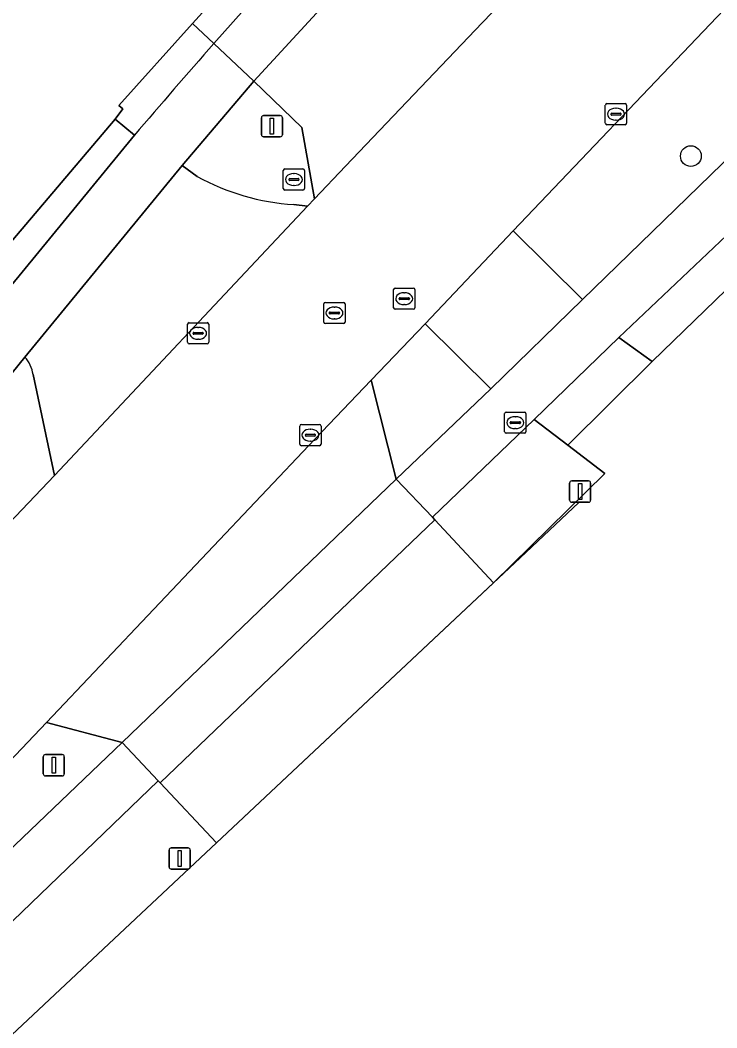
# Model space of a CAD drawing. Extents: x 156141 to 158132, y 385651 to 388333.
# Drawn here: x 156888.65 to 156921.47, y 387181.76 to 387229.22 of the extents above; entities that cross this region are included whole.
import ezdxf

# ---------------------------------------------------------------- set-up
doc = ezdxf.new("R2010")
doc.units = 0
for name, color, linetype in [('IMGEO_Berm_groen', 7, 'Continuous'), ('IMGEO_Boom', 7, 'Continuous'), ('IMGEO_Erf', 7, 'Continuous'), ('IMGEO_Fietspad_gesloten', 7, 'Continuous'), ('IMGEO_Fietspad_open', 7, 'Continuous'), ('IMGEO_Groenvoorziening', 7, 'Continuous'), ('IMGEO_Hek', 7, 'Continuous'), ('IMGEO_Kolk', 7, 'Continuous'), ('IMGEO_Lichtmast', 7, 'Continuous'), ('IMGEO_Rijbaan_lokaal_gesloten', 7, 'Continuous'), ('IMGEO_Rijbaan_lokaal_open', 7, 'Continuous'), ('IMGEO_Rioolput', 7, 'Continuous'), ('IMGEO_Verkeersbordpaal', 7, 'Continuous'), ('IMGEO_Voetpad_open', 7, 'Continuous')]:
    doc.layers.add(name, color=color, linetype=linetype)

msp = doc.modelspace()

# ---------------------------------------------------------------- linework, layer by layer
at = {"layer": 'IMGEO_Berm_groen'}
for points in [[(156938.979, 387248.204), (156930.223, 387238.975), (156930.437, 387238.77), (156911.876, 387219.298), (156915.149, 387216.065), (156939.848, 387240.067)], [(156899.657, 387226.346), (156896.278, 387222.376), (156896.992, 387221.858)], [(156901.541, 387220.528), (156902.19, 387220.458), (156902.515, 387220.799), (156901.919, 387224.164), (156899.657, 387226.346)], [(156888.871, 387213.348), (156878.427, 387200.445)], [(156882.613, 387199.735), (156890.27, 387207.768), (156889.258, 387212.529)], [(156879.382, 387181.758), (156893.461, 387195.196), (156889.893, 387196.135), (156888.138, 387194.282)], [(156897.9, 387190.476), (156895.251, 387193.292), (156895.156, 387193.393), (156881.03, 387179.816)], [(156868.887, 387168.89), (156850.367, 387152.82), (156845.991, 387148.989), (156831.778, 387136.631), (156835.086, 387132.811), (156851.666, 387147.134), (156897.9, 387190.476)]]:
    msp.add_lwpolyline(points, dxfattribs=at)
msp.add_lwpolyline([(156910.82, 387211.85), (156907.737, 387214.919), (156905.187, 387212.255), (156906.366, 387207.602)], close=True, dxfattribs=at)
for centre, radius, start, end in [((156902.262, 387231.437), 10.933, 241.1843, 266.2208), ((156887.754, 387212.319), 1.519, 7.9399, 42.6442)]:
    msp.add_arc(centre, radius, start, end, dxfattribs=at)
at = {"layer": 'IMGEO_Boom'}
msp.add_circle((156920.246, 387222.815), 0.489, dxfattribs=at)
at = {"layer": 'IMGEO_Erf'}
for points in [[(156873.186, 387200.583), (156885.747, 387215.869), (156893.124, 387224.546), (156893.489, 387225.043), (156893.292, 387225.201), (156896.771, 387229.052), (156901.471, 387234.246), (156902.901, 387235.828), (156933.171, 387269.321), (156932.23, 387270.289), (156921.587, 387281.238), (156915.865, 387288.761), (156908.089, 387303.369), (156905.42, 387307.278), (156895.183, 387318.713)], [(156946.157, 387239.942), (156941.498, 387235.541), (156930.882, 387225.197), (156918.427, 387213.133), (156914.456, 387209.198), (156916.194, 387207.87), (156910.944, 387202.719), (156897.9, 387190.476), (156851.666, 387147.134), (156835.086, 387132.811), (156827.432, 387126.2), (156782.425, 387087.321), (156771.738, 387078.098), (156736.875, 387048.012), (156736.673, 387047.84), (156732.342, 387044.151), (156710.252, 387025.336)]]:
    msp.add_lwpolyline(points, dxfattribs=at)
at = {"layer": 'IMGEO_Fietspad_gesloten'}
msp.add_lwpolyline([(156944.662, 387241.089), (156942.815, 387242.786), (156942.686, 387242.886), (156939.848, 387240.067), (156915.149, 387216.065), (156910.82, 387211.85), (156906.366, 387207.602), (156908.069, 387205.804), (156912.867, 387210.415), (156916.847, 387214.277), (156929.678, 387226.421)], close=True, dxfattribs=at)
for points in [[(156878.427, 387200.445), (156888.871, 387213.348), (156896.278, 387222.376), (156899.657, 387226.346), (156897.771, 387228.115)], [(156894.031, 387223.795), (156886.802, 387214.994), (156876.52, 387202.314)], [(156881.03, 387179.816), (156895.156, 387193.393), (156893.461, 387195.196), (156879.382, 387181.758)]]:
    msp.add_lwpolyline(points, dxfattribs=at)
msp.add_arc((157262.899, 386908.23), 485.432, 138.77871, 139.45314, dxfattribs=at)
at = {"layer": 'IMGEO_Fietspad_open'}
for points in [[(156904.446, 387231.549), (156902.453, 387233.379), (156897.771, 387228.115), (156899.657, 387226.346)], [(156906.366, 387207.602), (156893.461, 387195.196), (156895.156, 387193.393), (156895.251, 387193.292), (156908.185, 387205.681), (156908.069, 387205.804)]]:
    msp.add_lwpolyline(points, close=True, dxfattribs=at)
at = {"layer": 'IMGEO_Groenvoorziening'}
msp.add_lwpolyline([(156897.771, 387228.115), (156896.771, 387229.052), (156893.292, 387225.201), (156893.489, 387225.043), (156893.124, 387224.546), (156894.031, 387223.795)], dxfattribs=at)
msp.add_lwpolyline([(156916.194, 387207.87), (156914.456, 387209.198), (156912.867, 387210.415), (156908.069, 387205.804), (156908.185, 387205.681), (156910.944, 387202.719)], close=True, dxfattribs=at)
msp.add_arc((157262.899, 386908.23), 485.432, 138.77871, 139.45314, dxfattribs=at)
at = {"layer": 'IMGEO_Hek'}
for points in [[(156896.771, 387229.052), (156901.471, 387234.246)], [(156896.771, 387229.052), (156893.292, 387225.201)], [(156893.292, 387225.201), (156893.489, 387225.043)], [(156914.966, 387206.493), (156912.198, 387203.895)], [(156912.198, 387203.895), (156897.9, 387190.476)], [(156897.9, 387190.476), (156851.666, 387147.134)]]:
    msp.add_lwpolyline(points, dxfattribs=at)
at = {"layer": 'IMGEO_Kolk'}
for p, q in [((156916.217, 387224.362), (156916.217, 387225.214)), ((156916.292, 387225.288), (156917.144, 387225.288)), ((156917.218, 387225.214), (156917.218, 387224.362)), ((156916.476, 387224.782), (156916.476, 387224.794)), ((156916.914, 387224.745), (156916.516, 387224.745)), ((156916.519, 387224.831), (156916.917, 387224.831)), ((156916.705, 387225.068), (156916.73, 387225.068)), ((156916.96, 387224.794), (156916.96, 387224.782)), ((156917.144, 387224.288), (156916.292, 387224.288)), ((156916.728, 387224.508), (156916.703, 387224.508)), ((156896.535, 387214.043), (156896.535, 387214.895)), ((156896.61, 387214.969), (156897.462, 387214.969)), ((156897.023, 387214.749), (156897.048, 387214.749)), ((156897.536, 387214.895), (156897.536, 387214.043)), ((156896.794, 387214.463), (156896.794, 387214.475)), ((156897.232, 387214.426), (156896.834, 387214.426)), ((156896.837, 387214.512), (156897.235, 387214.512)), ((156897.278, 387214.475), (156897.278, 387214.463)), ((156897.462, 387213.969), (156896.61, 387213.969)), ((156897.046, 387214.189), (156897.021, 387214.189)), ((156901.824, 387209.246), (156901.824, 387210.098)), ((156901.899, 387210.172), (156902.751, 387210.172)), ((156902.825, 387210.098), (156902.825, 387209.246)), ((156902.083, 387209.666), (156902.083, 387209.678)), ((156902.521, 387209.629), (156902.123, 387209.629)), ((156902.126, 387209.715), (156902.524, 387209.715)), ((156902.312, 387209.952), (156902.337, 387209.952)), ((156902.567, 387209.678), (156902.567, 387209.666)), ((156902.751, 387209.172), (156901.899, 387209.172)), ((156902.335, 387209.392), (156902.31, 387209.392))]:
    msp.add_line(p, q, dxfattribs=at)
for points in [[(156916.217, 387224.362), (156916.217, 387225.214)], [(156916.292, 387225.288), (156917.144, 387225.288)], [(156917.218, 387225.214), (156917.218, 387224.362)], [(156917.144, 387224.288), (156916.292, 387224.288)], [(156896.535, 387214.043), (156896.535, 387214.895)], [(156896.61, 387214.969), (156897.462, 387214.969)], [(156897.536, 387214.895), (156897.536, 387214.043)], [(156897.462, 387213.969), (156896.61, 387213.969)], [(156901.824, 387209.246), (156901.824, 387210.098)], [(156901.899, 387210.172), (156902.751, 387210.172)], [(156902.825, 387210.098), (156902.825, 387209.246)], [(156902.751, 387209.172), (156901.899, 387209.172)]]:
    msp.add_lwpolyline(points, dxfattribs=at)
for centre, radius, start, end in [((156916.294, 387225.212), 0.0765, 91.552, 178.448), ((156916.294, 387225.212), 0.0765, 91.552, 178.448), ((156917.142, 387225.212), 0.0765, 1.552, 88.448), ((156917.142, 387225.212), 0.0765, 1.552, 88.448), ((156916.516, 387224.791), 0.0403, 85.8775, 175.7526), ((156916.513, 387224.781), 0.0366, 178.938, 274.7102), ((156916.917, 387224.788), 0.043, 264.8664, 352.4533), ((156916.921, 387224.793), 0.0386, 1.7309, 96.639), ((156916.294, 387224.364), 0.0765, 181.552, 268.448), ((156916.294, 387224.364), 0.0765, 181.552, 268.448), ((156917.142, 387224.364), 0.0765, 271.552, 358.448), ((156917.142, 387224.364), 0.0765, 271.552, 358.448), ((156896.612, 387214.893), 0.0765, 91.552, 178.448), ((156896.612, 387214.893), 0.0765, 91.552, 178.448), ((156897.46, 387214.893), 0.0765, 1.552, 88.448), ((156897.46, 387214.893), 0.0765, 1.552, 88.448), ((156896.834, 387214.472), 0.0403, 85.8775, 175.7526), ((156896.831, 387214.462), 0.0366, 178.938, 274.7102), ((156897.235, 387214.469), 0.043, 264.8664, 352.4533), ((156897.239, 387214.474), 0.0386, 1.7309, 96.639), ((156896.612, 387214.045), 0.0765, 181.552, 268.448), ((156896.612, 387214.045), 0.0765, 181.552, 268.448), ((156897.46, 387214.045), 0.0765, 271.552, 358.448), ((156897.46, 387214.045), 0.0765, 271.552, 358.448), ((156901.901, 387210.096), 0.0765, 91.552, 178.448), ((156901.901, 387210.096), 0.0765, 91.552, 178.448), ((156902.749, 387210.096), 0.0765, 1.552, 88.448), ((156902.749, 387210.096), 0.0765, 1.552, 88.448), ((156902.123, 387209.675), 0.0403, 85.8775, 175.7526), ((156902.12, 387209.665), 0.0366, 178.938, 274.7102), ((156902.524, 387209.672), 0.043, 264.8664, 352.4533), ((156902.528, 387209.677), 0.0386, 1.7309, 96.639), ((156901.901, 387209.248), 0.0765, 181.552, 268.448), ((156901.901, 387209.248), 0.0765, 181.552, 268.448), ((156902.749, 387209.248), 0.0765, 271.552, 358.448), ((156902.749, 387209.248), 0.0765, 271.552, 358.448)]:
    msp.add_arc(centre, radius, start, end, dxfattribs=at)
for centre, major_axis, ratio, start_param, end_param in [((156916.704, 387224.788), (-0.387, 0.002), 0.722429, 4.712389, 7.853982), ((156916.729, 387224.788), (-0.39, 0.002), 0.717154, 1.570796, 4.712389), ((156897.022, 387214.469), (-0.387, 0.002), 0.722429, 4.712389, 7.853982), ((156897.047, 387214.469), (-0.39, 0.002), 0.717154, 1.570796, 4.712389), ((156902.311, 387209.672), (-0.387, 0.002), 0.722429, 4.712389, 7.853982), ((156902.336, 387209.672), (-0.39, 0.002), 0.717154, 1.570796, 4.712389)]:
    msp.add_ellipse(centre, major_axis=major_axis, ratio=ratio, start_param=start_param, end_param=end_param, dxfattribs=at)
at = {"layer": 'IMGEO_Lichtmast'}
for p, q in [((156900.116, 387224.723), (156900.906, 387224.723)), ((156900.906, 387224.723), (156900.116, 387224.723)), ((156900.016, 387223.823), (156900.016, 387224.623)), ((156900.016, 387224.623), (156900.016, 387223.823)), ((156901.006, 387224.623), (156901.006, 387223.823)), ((156901.006, 387223.823), (156901.006, 387224.623)), ((156900.906, 387223.723), (156900.116, 387223.723)), ((156900.116, 387223.723), (156900.906, 387223.723)), ((156889.742, 387193.724), (156889.742, 387194.524)), ((156889.742, 387194.524), (156889.742, 387193.724)), ((156889.842, 387194.624), (156890.632, 387194.624)), ((156890.632, 387194.624), (156889.842, 387194.624)), ((156890.732, 387194.524), (156890.732, 387193.724)), ((156890.732, 387193.724), (156890.732, 387194.524)), ((156890.632, 387193.624), (156889.842, 387193.624)), ((156889.842, 387193.624), (156890.632, 387193.624))]:
    msp.add_line(p, q, dxfattribs=at)
for points in [[(156900.436, 387224.598), (156900.586, 387224.598), (156900.586, 387223.848), (156900.436, 387223.848), (156900.436, 387224.598)], [(156890.162, 387194.499), (156890.312, 387194.499), (156890.312, 387193.749), (156890.162, 387193.749), (156890.162, 387194.499)]]:
    msp.add_lwpolyline(points, dxfattribs=at)
for centre, start, end in [((156900.116, 387224.623), 90, 180), ((156900.116, 387224.623), 90, 180), ((156900.906, 387224.623), 0, 90), ((156900.906, 387224.623), 360, 90), ((156900.116, 387223.823), 180, 270), ((156900.116, 387223.823), 180, 270), ((156900.906, 387223.823), 270, 0), ((156900.906, 387223.823), 270, 0), ((156889.842, 387194.524), 90, 180), ((156889.842, 387194.524), 90, 180), ((156890.632, 387194.524), 0, 90), ((156890.632, 387194.524), 360, 90), ((156889.842, 387193.724), 180, 270), ((156889.842, 387193.724), 180, 270), ((156890.632, 387193.724), 270, 0), ((156890.632, 387193.724), 270, 0)]:
    msp.add_arc(centre, 0.1, start, end, dxfattribs=at)
at = {"layer": 'IMGEO_Rijbaan_lokaal_gesloten'}
for points in [[(156888.138, 387194.282), (156889.893, 387196.135), (156902.526, 387209.476), (156905.187, 387212.255), (156907.737, 387214.919), (156911.876, 387219.298), (156930.437, 387238.77), (156930.223, 387238.975), (156938.979, 387248.204), (156934, 387253.346), (156930.798, 387250), (156925.047, 387243.989), (156924.829, 387244.202), (156913.363, 387232.176), (156912.298, 387231.059), (156910.423, 387229.092), (156903.978, 387222.333), (156902.515, 387220.799), (156902.19, 387220.458), (156890.27, 387207.768), (156882.613, 387199.735)], [(156896.992, 387221.858), (156896.278, 387222.376), (156888.871, 387213.348)], [(156889.258, 387212.529), (156890.27, 387207.768), (156902.19, 387220.458)], [(156902.19, 387220.458), (156901.541, 387220.528)]]:
    msp.add_lwpolyline(points, dxfattribs=at)
for centre, radius, start, end in [((156902.262, 387231.437), 10.933, 241.1843, 266.2208), ((156887.754, 387212.319), 1.519, 7.9399, 42.6442)]:
    msp.add_arc(centre, radius, start, end, dxfattribs=at)
at = {"layer": 'IMGEO_Rijbaan_lokaal_open'}
for points in [[(156902.453, 387233.379), (156903.941, 387234.99), (156902.901, 387235.828), (156901.471, 387234.246), (156896.771, 387229.052), (156897.771, 387228.115)], [(156912.298, 387231.059), (156906.127, 387233.37), (156904.446, 387231.549), (156899.657, 387226.346), (156901.919, 387224.164), (156902.515, 387220.799), (156903.978, 387222.333), (156910.423, 387229.092)], [(156886.802, 387214.994), (156894.031, 387223.795), (156893.124, 387224.546), (156885.747, 387215.869)], [(156889.893, 387196.135), (156893.461, 387195.196), (156906.366, 387207.602), (156905.187, 387212.255), (156902.526, 387209.476)], [(156910.944, 387202.719), (156908.185, 387205.681), (156895.251, 387193.292), (156897.9, 387190.476)]]:
    msp.add_lwpolyline(points, close=True, dxfattribs=at)
at = {"layer": 'IMGEO_Rioolput'}
for p, q in [((156901.046, 387221.285), (156901.046, 387222.137)), ((156901.121, 387222.211), (156901.973, 387222.211)), ((156901.534, 387221.991), (156901.559, 387221.991)), ((156902.047, 387222.137), (156902.047, 387221.285)), ((156901.305, 387221.705), (156901.305, 387221.717)), ((156901.743, 387221.668), (156901.345, 387221.668)), ((156901.348, 387221.754), (156901.746, 387221.754)), ((156901.557, 387221.431), (156901.532, 387221.431)), ((156901.789, 387221.717), (156901.789, 387221.705)), ((156901.973, 387221.211), (156901.121, 387221.211)), ((156906.243, 387215.675), (156906.243, 387216.527)), ((156906.318, 387216.601), (156907.17, 387216.601)), ((156906.731, 387216.381), (156906.756, 387216.381)), ((156907.244, 387216.527), (156907.244, 387215.675)), ((156902.956, 387214.999), (156902.956, 387215.851)), ((156903.031, 387215.925), (156903.883, 387215.925)), ((156903.444, 387215.705), (156903.469, 387215.705)), ((156903.957, 387215.851), (156903.957, 387214.999)), ((156906.502, 387216.095), (156906.502, 387216.107)), ((156906.94, 387216.058), (156906.542, 387216.058)), ((156906.545, 387216.144), (156906.943, 387216.144)), ((156906.754, 387215.821), (156906.729, 387215.821)), ((156906.986, 387216.107), (156906.986, 387216.095)), ((156903.215, 387215.419), (156903.215, 387215.431)), ((156903.653, 387215.382), (156903.255, 387215.382)), ((156903.258, 387215.468), (156903.656, 387215.468)), ((156903.699, 387215.431), (156903.699, 387215.419)), ((156907.17, 387215.601), (156906.318, 387215.601)), ((156903.883, 387214.925), (156903.031, 387214.925)), ((156903.467, 387215.145), (156903.442, 387215.145)), ((156911.475, 387209.834), (156911.475, 387210.686)), ((156911.55, 387210.76), (156912.402, 387210.76)), ((156911.963, 387210.54), (156911.988, 387210.54)), ((156912.476, 387210.686), (156912.476, 387209.834)), ((156911.734, 387210.254), (156911.734, 387210.266)), ((156912.172, 387210.217), (156911.774, 387210.217)), ((156911.777, 387210.303), (156912.175, 387210.303)), ((156912.218, 387210.266), (156912.218, 387210.254)), ((156912.402, 387209.76), (156911.55, 387209.76)), ((156911.986, 387209.98), (156911.961, 387209.98))]:
    msp.add_line(p, q, dxfattribs=at)
for points in [[(156901.046, 387221.285), (156901.046, 387222.137)], [(156901.121, 387222.211), (156901.973, 387222.211)], [(156902.047, 387222.137), (156902.047, 387221.285)], [(156901.973, 387221.211), (156901.121, 387221.211)], [(156906.243, 387215.675), (156906.243, 387216.527)], [(156906.318, 387216.601), (156907.17, 387216.601)], [(156907.244, 387216.527), (156907.244, 387215.675)], [(156902.956, 387214.999), (156902.956, 387215.851)], [(156903.031, 387215.925), (156903.883, 387215.925)], [(156903.957, 387215.851), (156903.957, 387214.999)], [(156907.17, 387215.601), (156906.318, 387215.601)], [(156903.883, 387214.925), (156903.031, 387214.925)], [(156911.475, 387209.834), (156911.475, 387210.686)], [(156911.55, 387210.76), (156912.402, 387210.76)], [(156912.476, 387210.686), (156912.476, 387209.834)], [(156912.402, 387209.76), (156911.55, 387209.76)]]:
    msp.add_lwpolyline(points, dxfattribs=at)
for centre, radius, start, end in [((156901.123, 387222.135), 0.0765, 91.552, 178.448), ((156901.123, 387222.135), 0.0765, 91.552, 178.448), ((156901.971, 387222.135), 0.0765, 1.552, 88.448), ((156901.971, 387222.135), 0.0765, 1.552, 88.448), ((156901.345, 387221.714), 0.0403, 85.8775, 175.7526), ((156901.342, 387221.704), 0.0366, 178.938, 274.7102), ((156901.746, 387221.711), 0.043, 264.8664, 352.4533), ((156901.75, 387221.716), 0.0386, 1.7309, 96.639), ((156901.123, 387221.287), 0.0765, 181.552, 268.448), ((156901.123, 387221.287), 0.0765, 181.552, 268.448), ((156901.971, 387221.287), 0.0765, 271.552, 358.448), ((156901.971, 387221.287), 0.0765, 271.552, 358.448), ((156906.32, 387216.525), 0.0765, 91.552, 178.448), ((156906.32, 387216.525), 0.0765, 91.552, 178.448), ((156907.168, 387216.525), 0.0765, 1.552, 88.448), ((156907.168, 387216.525), 0.0765, 1.552, 88.448), ((156903.033, 387215.849), 0.0765, 91.552, 178.448), ((156903.033, 387215.849), 0.0765, 91.552, 178.448), ((156903.881, 387215.849), 0.0765, 1.552, 88.448), ((156903.881, 387215.849), 0.0765, 1.552, 88.448), ((156906.542, 387216.104), 0.0403, 85.8775, 175.7526), ((156906.539, 387216.094), 0.0366, 178.938, 274.7102), ((156906.943, 387216.101), 0.043, 264.8664, 352.4533), ((156906.947, 387216.106), 0.0386, 1.7309, 96.639), ((156903.255, 387215.428), 0.0403, 85.8775, 175.7526), ((156903.252, 387215.418), 0.0366, 178.938, 274.7102), ((156903.656, 387215.425), 0.043, 264.8664, 352.4533), ((156903.66, 387215.43), 0.0386, 1.7309, 96.639), ((156906.32, 387215.677), 0.0765, 181.552, 268.448), ((156906.32, 387215.677), 0.0765, 181.552, 268.448), ((156907.168, 387215.677), 0.0765, 271.552, 358.448), ((156907.168, 387215.677), 0.0765, 271.552, 358.448), ((156903.033, 387215.001), 0.0765, 181.552, 268.448), ((156903.033, 387215.001), 0.0765, 181.552, 268.448), ((156903.881, 387215.001), 0.0765, 271.552, 358.448), ((156903.881, 387215.001), 0.0765, 271.552, 358.448), ((156911.552, 387210.684), 0.0765, 91.552, 178.448), ((156911.552, 387210.684), 0.0765, 91.552, 178.448), ((156912.4, 387210.684), 0.0765, 1.552, 88.448), ((156912.4, 387210.684), 0.0765, 1.552, 88.448), ((156911.774, 387210.263), 0.0403, 85.8775, 175.7526), ((156911.771, 387210.253), 0.0366, 178.938, 274.7102), ((156912.175, 387210.26), 0.043, 264.8664, 352.4533), ((156912.179, 387210.265), 0.0386, 1.7309, 96.639), ((156911.552, 387209.836), 0.0765, 181.552, 268.448), ((156911.552, 387209.836), 0.0765, 181.552, 268.448), ((156912.4, 387209.836), 0.0765, 271.552, 358.448), ((156912.4, 387209.836), 0.0765, 271.552, 358.448)]:
    msp.add_arc(centre, radius, start, end, dxfattribs=at)
for centre, major_axis, ratio, start_param, end_param in [((156901.533, 387221.711), (-0.387, 0.002), 0.722429, 4.712389, 7.853982), ((156901.558, 387221.711), (-0.39, 0.002), 0.717154, 1.570796, 4.712389), ((156906.73, 387216.101), (-0.387, 0.002), 0.722429, 4.712389, 7.853982), ((156906.755, 387216.101), (-0.39, 0.002), 0.717154, 1.570796, 4.712389), ((156903.443, 387215.425), (-0.387, 0.002), 0.722429, 4.712389, 7.853982), ((156903.468, 387215.425), (-0.39, 0.002), 0.717154, 1.570796, 4.712389), ((156911.962, 387210.26), (-0.387, 0.002), 0.722429, 4.712389, 7.853982), ((156911.987, 387210.26), (-0.39, 0.002), 0.717154, 1.570796, 4.712389)]:
    msp.add_ellipse(centre, major_axis=major_axis, ratio=ratio, start_param=start_param, end_param=end_param, dxfattribs=at)
at = {"layer": 'IMGEO_Verkeersbordpaal'}
for p, q in [((156914.536, 387206.613), (156914.536, 387207.413)), ((156914.536, 387207.413), (156914.536, 387206.613)), ((156914.636, 387207.513), (156915.426, 387207.513)), ((156915.426, 387207.513), (156914.636, 387207.513)), ((156915.526, 387207.413), (156915.526, 387206.613)), ((156915.526, 387206.613), (156915.526, 387207.413)), ((156915.426, 387206.513), (156914.636, 387206.513)), ((156914.636, 387206.513), (156915.426, 387206.513)), ((156895.67, 387189.332), (156895.67, 387190.132)), ((156895.67, 387190.132), (156895.67, 387189.332)), ((156895.77, 387190.232), (156896.56, 387190.232)), ((156896.56, 387190.232), (156895.77, 387190.232)), ((156896.66, 387190.132), (156896.66, 387189.332)), ((156896.66, 387189.332), (156896.66, 387190.132)), ((156896.56, 387189.232), (156895.77, 387189.232)), ((156895.77, 387189.232), (156896.56, 387189.232))]:
    msp.add_line(p, q, dxfattribs=at)
for points in [[(156914.956, 387207.388), (156915.106, 387207.388), (156915.106, 387206.638), (156914.956, 387206.638), (156914.956, 387207.388)], [(156896.09, 387190.107), (156896.24, 387190.107), (156896.24, 387189.357), (156896.09, 387189.357), (156896.09, 387190.107)]]:
    msp.add_lwpolyline(points, dxfattribs=at)
for centre, start, end in [((156914.636, 387207.413), 90, 180), ((156914.636, 387207.413), 90, 180), ((156915.426, 387207.413), 0, 90), ((156915.426, 387207.413), 360, 90), ((156914.636, 387206.613), 180, 270), ((156914.636, 387206.613), 180, 270), ((156915.426, 387206.613), 270, 0), ((156915.426, 387206.613), 270, 0), ((156895.77, 387190.132), 90, 180), ((156895.77, 387190.132), 90, 180), ((156896.56, 387190.132), 0, 90), ((156896.56, 387190.132), 360, 90), ((156895.77, 387189.332), 180, 270), ((156895.77, 387189.332), 180, 270), ((156896.56, 387189.332), 270, 0), ((156896.56, 387189.332), 270, 0)]:
    msp.add_arc(centre, 0.1, start, end, dxfattribs=at)
at = {"layer": 'IMGEO_Voetpad_open'}
msp.add_lwpolyline([(156944.662, 387241.089), (156929.678, 387226.421), (156916.847, 387214.277), (156918.427, 387213.133), (156930.882, 387225.197), (156941.498, 387235.541)], dxfattribs=at)
for points in [[(156915.149, 387216.065), (156911.876, 387219.298), (156907.737, 387214.919), (156910.82, 387211.85)], [(156912.867, 387210.415), (156914.456, 387209.198), (156918.427, 387213.133), (156916.847, 387214.277)]]:
    msp.add_lwpolyline(points, close=True, dxfattribs=at)

doc.saveas('drawing.dxf')
